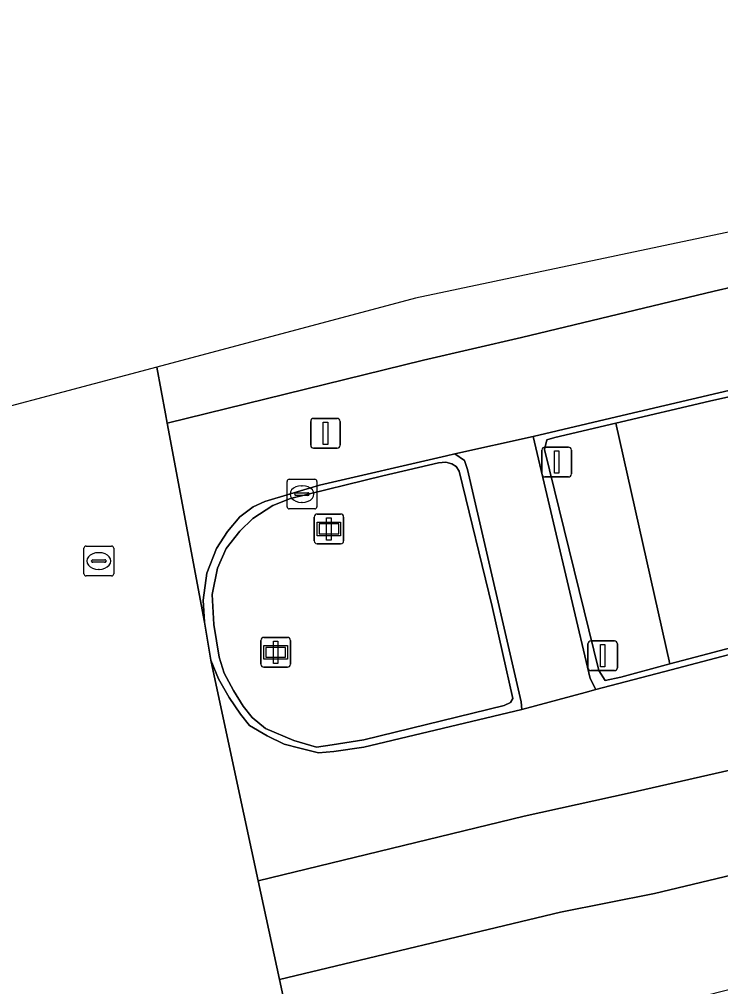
# Model space of a CAD drawing. Extents: x 162879 to 165540, y 384011 to 385181.
# Drawn here: x 164590.67 to 164614.2, y 385082.51 to 385114.95 of the extents above; entities that cross this region are included whole.
import ezdxf

# ---------------------------------------------------------------- set-up
doc = ezdxf.new("R2010")
doc.units = 0
for name, color, linetype in [('IMGEO_Berm_groen', 7, 'Continuous'), ('IMGEO_Berm_open', 7, 'Continuous'), ('IMGEO_Fietspad_open', 7, 'Continuous'), ('IMGEO_Kolk', 7, 'Continuous'), ('IMGEO_Lichtmast', 7, 'Continuous'), ('IMGEO_OVBaan_gesloten', 7, 'Continuous'), ('IMGEO_Portaal', 7, 'Continuous'), ('IMGEO_Rijbaan_regionaal_gesloten', 7, 'Continuous'), ('IMGEO_Rioolput', 7, 'Continuous'), ('IMGEO_Straatnaambord', 7, 'Continuous'), ('IMGEO_Verkeersbord', 7, 'Continuous'), ('IMGEO_Verkeerseiland_open', 7, 'Continuous'), ('IMGEO_Verkeersregelinstallatiepaal', 7, 'Continuous'), ('IMGEO_Voetpad_open', 7, 'Continuous'), ('IMGEO_Wegwijzer', 7, 'Continuous')]:
    doc.layers.add(name, color=color, linetype=linetype)

msp = doc.modelspace()

# ---------------------------------------------------------------- linework, layer by layer
at = {"layer": 'IMGEO_Berm_groen'}
msp.add_lwpolyline([(164660.015, 385112.544), (164649.692, 385110.187), (164649.307, 385110.101), (164641.138, 385108.292), (164630.405, 385105.833), (164613.823, 385102.142), (164610.676, 385101.407), (164612.497, 385093.328), (164615.42, 385094.099), (164625.762, 385096.637), (164635.861, 385098.981), (164647.109, 385101.444), (164651.019, 385102.333), (164657.272, 385103.754)], dxfattribs=at)
msp.add_lwpolyline([(164604.729, 385100.079), (164602.859, 385099.644), (164599.762, 385098.88), (164599.177, 385098.645), (164598.503, 385098.213), (164598.069, 385097.785), (164597.609, 385097.202), (164597.32, 385096.543), (164597.136, 385095.662), (164597.194, 385094.653), (164597.372, 385093.554), (164597.538, 385093.02), (164597.848, 385092.438), (164598.175, 385091.917), (164598.477, 385091.535), (164598.924, 385091.161), (164599.873, 385090.761), (164600.638, 385090.541), (164601.165, 385090.613), (164602.231, 385090.781), (164606.929, 385091.933), (164607.144, 385092.036), (164607.23, 385092.173), (164606.527, 385095.252), (164605.421, 385099.8), (164605.319, 385099.951), (164605.182, 385100.037), (164604.979, 385100.102)], close=True, dxfattribs=at)
at = {"layer": 'IMGEO_Berm_open'}
for points in [[(164615.42, 385094.099), (164612.497, 385093.328), (164610.847, 385092.891), (164610.32, 385092.77), (164610.115, 385093.11), (164608.286, 385100.521), (164608.36, 385100.848), (164608.633, 385100.93), (164610.676, 385101.407), (164613.823, 385102.142), (164630.405, 385105.833)], [(164618.475, 385103.439), (164610.511, 385101.571), (164607.909, 385100.96), (164609.818, 385092.839), (164610.011, 385092.471), (164612.542, 385093.136), (164619.852, 385095.058)]]:
    msp.add_lwpolyline(points, dxfattribs=at)
at = {"layer": 'IMGEO_Fietspad_open'}
msp.add_lwpolyline([(164607.909, 385100.96), (164605.274, 385100.373), (164605.605, 385100.15), (164605.699, 385099.85), (164606.964, 385094.38), (164607.504, 385092.057), (164607.524, 385091.801), (164609.654, 385092.375), (164610.011, 385092.471), (164609.818, 385092.839)], close=True, dxfattribs=at)
at = {"layer": 'IMGEO_Kolk'}
for p, q in [((164599.649, 385098.601), (164599.649, 385099.453)), ((164599.724, 385099.527), (164600.576, 385099.527)), ((164600.65, 385099.453), (164600.65, 385098.601)), ((164599.951, 385099.07), (164600.349, 385099.07)), ((164600.137, 385099.307), (164600.162, 385099.307)), ((164599.908, 385099.021), (164599.908, 385099.033)), ((164600.346, 385098.984), (164599.948, 385098.984)), ((164600.16, 385098.747), (164600.135, 385098.747)), ((164600.392, 385099.033), (164600.392, 385099.021)), ((164600.576, 385098.527), (164599.724, 385098.527))]:
    msp.add_line(p, q, dxfattribs=at)
for points in [[(164599.649, 385098.601), (164599.649, 385099.453)], [(164599.724, 385099.527), (164600.576, 385099.527)], [(164600.65, 385099.453), (164600.65, 385098.601)], [(164600.576, 385098.527), (164599.724, 385098.527)]]:
    msp.add_lwpolyline(points, dxfattribs=at)
for centre, radius, start, end in [((164599.726, 385099.451), 0.0765, 91.552, 178.448), ((164599.726, 385099.451), 0.0765, 91.552, 178.448), ((164600.574, 385099.451), 0.0765, 1.552, 88.448), ((164600.574, 385099.451), 0.0765, 1.552, 88.448), ((164599.948, 385099.03), 0.0403, 85.8775, 175.7526), ((164600.353, 385099.032), 0.0386, 1.7309, 96.639), ((164599.945, 385099.02), 0.0366, 178.938, 274.7102), ((164600.349, 385099.027), 0.043, 264.8664, 352.4533), ((164599.726, 385098.603), 0.0765, 181.552, 268.448), ((164599.726, 385098.603), 0.0765, 181.552, 268.448), ((164600.574, 385098.603), 0.0765, 271.552, 358.448), ((164600.574, 385098.603), 0.0765, 271.552, 358.448)]:
    msp.add_arc(centre, radius, start, end, dxfattribs=at)
for centre, major_axis, ratio, start_param, end_param in [((164600.136, 385099.027), (-0.387, 0.002), 0.722429, 4.712389, 7.853982), ((164600.161, 385099.027), (-0.39, 0.002), 0.717154, 1.570796, 4.712389)]:
    msp.add_ellipse(centre, major_axis=major_axis, ratio=ratio, start_param=start_param, end_param=end_param, dxfattribs=at)
at = {"layer": 'IMGEO_Lichtmast'}
for p, q in [((164598.873, 385094.219), (164599.663, 385094.219)), ((164599.663, 385094.219), (164598.873, 385094.219)), ((164598.773, 385093.319), (164598.773, 385094.119)), ((164598.773, 385094.119), (164598.773, 385093.319)), ((164599.763, 385094.119), (164599.763, 385093.319)), ((164599.763, 385093.319), (164599.763, 385094.119)), ((164599.663, 385093.219), (164598.873, 385093.219)), ((164598.873, 385093.219), (164599.663, 385093.219))]:
    msp.add_line(p, q, dxfattribs=at)
msp.add_lwpolyline([(164599.193, 385094.094), (164599.343, 385094.094), (164599.343, 385093.344), (164599.193, 385093.344), (164599.193, 385094.094)], dxfattribs=at)
for centre, start, end in [((164598.873, 385094.119), 90, 180), ((164598.873, 385094.119), 90, 180), ((164599.663, 385094.119), 0, 90), ((164599.663, 385094.119), 360, 90), ((164598.873, 385093.319), 180, 270), ((164598.873, 385093.319), 180, 270), ((164599.663, 385093.319), 270, 0), ((164599.663, 385093.319), 270, 0)]:
    msp.add_arc(centre, 0.1, start, end, dxfattribs=at)
at = {"layer": 'IMGEO_OVBaan_gesloten'}
msp.add_lwpolyline([(164612.311, 385081.867), (164615.044, 385082.558), (164617.099, 385083.003), (164625.32, 385084.938), (164637.467, 385087.663), (164647.874, 385090.014), (164653.471, 385091.23), (164653.342, 385091.813), (164652.659, 385094.91), (164648.733, 385094.05), (164632.02, 385090.296), (164618.201, 385087.121), (164611.981, 385085.627), (164608.824, 385085), (164599.393, 385082.742), (164601.404, 385073.395)], dxfattribs=at)
at = {"layer": 'IMGEO_Portaal'}
for p, q in [((164600.558, 385097.457), (164600.558, 385098.257)), ((164600.558, 385098.257), (164600.558, 385097.457)), ((164600.658, 385098.357), (164601.448, 385098.357)), ((164601.448, 385098.357), (164600.658, 385098.357)), ((164601.548, 385098.257), (164601.548, 385097.457)), ((164601.548, 385097.457), (164601.548, 385098.257)), ((164601.448, 385097.357), (164600.658, 385097.357)), ((164600.658, 385097.357), (164601.448, 385097.357))]:
    msp.add_line(p, q, dxfattribs=at)
msp.add_lwpolyline([(164600.978, 385098.232), (164601.128, 385098.232), (164601.128, 385097.482), (164600.978, 385097.482), (164600.978, 385098.232)], dxfattribs=at)
for centre, start, end in [((164600.658, 385098.257), 90, 180), ((164600.658, 385098.257), 90, 180), ((164601.448, 385098.257), 0, 90), ((164601.448, 385098.257), 360, 90), ((164600.658, 385097.457), 180, 270), ((164600.658, 385097.457), 180, 270), ((164601.448, 385097.457), 270, 0), ((164601.448, 385097.457), 270, 0)]:
    msp.add_arc(centre, 0.1, start, end, dxfattribs=at)
at = {"layer": 'IMGEO_Rijbaan_regionaal_gesloten'}
for points in [[(164595.276, 385103.286), (164595.569, 385101.717), (164595.628, 385101.401), (164604.23, 385103.515), (164607.516, 385104.278), (164613.976, 385105.833), (164624.208, 385108.179), (164624.738, 385108.454), (164643.68, 385112.905), (164648.455, 385113.96), (164648.236, 385114.95), (164621.715, 385109.349), (164603.958, 385105.599)], [(164652.659, 385094.91), (164651.941, 385098.163), (164634.419, 385094.293), (164611.165, 385089.006), (164607.602, 385088.223), (164598.68, 385086.055), (164599.393, 385082.742), (164608.824, 385085), (164611.981, 385085.627), (164618.201, 385087.121), (164632.02, 385090.296), (164648.733, 385094.05)]]:
    msp.add_lwpolyline(points, close=True, dxfattribs=at)
for points in [[(164624.208, 385108.179), (164613.976, 385105.833), (164607.516, 385104.278), (164604.23, 385103.515), (164595.628, 385101.401), (164596.876, 385094.73), (164596.83, 385095.465), (164596.953, 385096.375), (164597.283, 385097.206), (164597.656, 385097.767), (164598.069, 385098.26), (164598.511, 385098.6), (164598.9, 385098.781), (164600.735, 385099.33), (164605.002, 385100.31), (164605.274, 385100.373), (164607.909, 385100.96), (164610.511, 385101.571), (164618.475, 385103.439)], [(164574.001, 385072.706), (164593.169, 385077.289), (164593.632, 385077.238), (164594.043, 385076.842), (164594.121, 385076.499), (164601.404, 385073.395), (164599.393, 385082.742), (164598.68, 385086.055), (164597.975, 385089.333), (164597.087, 385093.461), (164596.876, 385094.73), (164595.628, 385101.401), (164595.569, 385101.717), (164595.276, 385103.286), (164586.696, 385101)], [(164619.852, 385095.058), (164612.542, 385093.136), (164610.011, 385092.471), (164609.654, 385092.375), (164607.524, 385091.801), (164602.222, 385090.542), (164601.215, 385090.392), (164600.699, 385090.343), (164600.076, 385090.5), (164599.549, 385090.642), (164598.982, 385090.917), (164598.391, 385091.264), (164598.084, 385091.643), (164597.703, 385092.199), (164597.347, 385092.827), (164597.087, 385093.461), (164597.975, 385089.333), (164598.68, 385086.055), (164607.602, 385088.223), (164611.165, 385089.006), (164634.419, 385094.293)]]:
    msp.add_lwpolyline(points, dxfattribs=at)
at = {"layer": 'IMGEO_Rioolput'}
for p, q in [((164592.833, 385096.356), (164592.833, 385097.208)), ((164592.908, 385097.282), (164593.76, 385097.282)), ((164593.834, 385097.208), (164593.834, 385096.356)), ((164593.135, 385096.825), (164593.533, 385096.825)), ((164593.321, 385097.062), (164593.346, 385097.062)), ((164593.092, 385096.776), (164593.092, 385096.788)), ((164593.53, 385096.739), (164593.132, 385096.739)), ((164593.344, 385096.502), (164593.319, 385096.502)), ((164593.576, 385096.788), (164593.576, 385096.776)), ((164593.76, 385096.282), (164592.908, 385096.282))]:
    msp.add_line(p, q, dxfattribs=at)
for points in [[(164592.833, 385096.356), (164592.833, 385097.208)], [(164592.908, 385097.282), (164593.76, 385097.282)], [(164593.834, 385097.208), (164593.834, 385096.356)], [(164593.76, 385096.282), (164592.908, 385096.282)]]:
    msp.add_lwpolyline(points, dxfattribs=at)
for centre, radius, start, end in [((164592.91, 385097.206), 0.0765, 91.552, 178.448), ((164592.91, 385097.206), 0.0765, 91.552, 178.448), ((164593.758, 385097.206), 0.0765, 1.552, 88.448), ((164593.758, 385097.206), 0.0765, 1.552, 88.448), ((164593.132, 385096.785), 0.0403, 85.8775, 175.7526), ((164593.537, 385096.787), 0.0386, 1.7309, 96.639), ((164593.129, 385096.775), 0.0366, 178.938, 274.7102), ((164593.533, 385096.782), 0.043, 264.8664, 352.4533), ((164592.91, 385096.358), 0.0765, 181.552, 268.448), ((164592.91, 385096.358), 0.0765, 181.552, 268.448), ((164593.758, 385096.358), 0.0765, 271.552, 358.448), ((164593.758, 385096.358), 0.0765, 271.552, 358.448)]:
    msp.add_arc(centre, radius, start, end, dxfattribs=at)
for centre, major_axis, ratio, start_param, end_param in [((164593.32, 385096.782), (-0.387, 0.002), 0.722429, 4.712389, 7.853982), ((164593.345, 385096.782), (-0.39, 0.002), 0.717154, 1.570796, 4.712389)]:
    msp.add_ellipse(centre, major_axis=major_axis, ratio=ratio, start_param=start_param, end_param=end_param, dxfattribs=at)
at = {"layer": 'IMGEO_Straatnaambord'}
for p, q in [((164598.873, 385094.219), (164599.663, 385094.219)), ((164599.663, 385094.219), (164598.873, 385094.219)), ((164598.773, 385093.319), (164598.773, 385094.119)), ((164598.773, 385094.119), (164598.773, 385093.319)), ((164599.763, 385094.119), (164599.763, 385093.319)), ((164599.763, 385093.319), (164599.763, 385094.119)), ((164599.663, 385093.219), (164598.873, 385093.219)), ((164598.873, 385093.219), (164599.663, 385093.219))]:
    msp.add_line(p, q, dxfattribs=at)
for points in [[(164598.874, 385093.951), (164599.662, 385093.951), (164599.662, 385093.487), (164598.874, 385093.487), (164598.874, 385093.951)], [(164598.939, 385093.886), (164598.939, 385093.552), (164599.597, 385093.552), (164599.597, 385093.886), (164598.939, 385093.886)]]:
    msp.add_lwpolyline(points, dxfattribs=at)
for centre, start, end in [((164598.873, 385094.119), 90, 180), ((164598.873, 385094.119), 90, 180), ((164599.663, 385094.119), 0, 90), ((164599.663, 385094.119), 360, 90), ((164598.873, 385093.319), 180, 270), ((164598.873, 385093.319), 180, 270), ((164599.663, 385093.319), 270, 0), ((164599.663, 385093.319), 270, 0)]:
    msp.add_arc(centre, 0.1, start, end, dxfattribs=at)
at = {"layer": 'IMGEO_Verkeersbord'}
for p, q in [((164600.558, 385097.457), (164600.558, 385098.257)), ((164600.558, 385098.257), (164600.558, 385097.457)), ((164600.658, 385098.357), (164601.448, 385098.357)), ((164601.448, 385098.357), (164600.658, 385098.357)), ((164601.548, 385098.257), (164601.548, 385097.457)), ((164601.548, 385097.457), (164601.548, 385098.257)), ((164601.448, 385097.357), (164600.658, 385097.357)), ((164600.658, 385097.357), (164601.448, 385097.357))]:
    msp.add_line(p, q, dxfattribs=at)
for points in [[(164600.659, 385098.089), (164601.447, 385098.089), (164601.447, 385097.625), (164600.659, 385097.625), (164600.659, 385098.089)], [(164600.724, 385098.024), (164600.724, 385097.69), (164601.382, 385097.69), (164601.382, 385098.024), (164600.724, 385098.024)]]:
    msp.add_lwpolyline(points, dxfattribs=at)
for centre, start, end in [((164600.658, 385098.257), 90, 180), ((164600.658, 385098.257), 90, 180), ((164601.448, 385098.257), 0, 90), ((164601.448, 385098.257), 360, 90), ((164600.658, 385097.457), 180, 270), ((164600.658, 385097.457), 180, 270), ((164601.448, 385097.457), 270, 0), ((164601.448, 385097.457), 270, 0)]:
    msp.add_arc(centre, 0.1, start, end, dxfattribs=at)
at = {"layer": 'IMGEO_Verkeerseiland_open'}
for points in [[(164605.274, 385100.373), (164605.002, 385100.31), (164600.735, 385099.33), (164598.9, 385098.781), (164598.511, 385098.6), (164598.069, 385098.26), (164597.656, 385097.767), (164597.283, 385097.206), (164596.953, 385096.375), (164596.83, 385095.465), (164596.876, 385094.73), (164597.087, 385093.461), (164597.347, 385092.827), (164597.703, 385092.199), (164598.084, 385091.643), (164598.391, 385091.264), (164598.982, 385090.917), (164599.549, 385090.642), (164600.076, 385090.5), (164600.699, 385090.343), (164601.215, 385090.392), (164602.222, 385090.542), (164607.524, 385091.801), (164607.504, 385092.057), (164606.964, 385094.38), (164605.699, 385099.85), (164605.605, 385100.15)], [(164604.729, 385100.079), (164604.979, 385100.102), (164605.182, 385100.037), (164605.319, 385099.951), (164605.421, 385099.8), (164606.527, 385095.252), (164607.23, 385092.173), (164607.144, 385092.036), (164606.929, 385091.933), (164602.231, 385090.781), (164601.165, 385090.613), (164600.638, 385090.541), (164599.873, 385090.761), (164598.924, 385091.161), (164598.477, 385091.535), (164598.175, 385091.917), (164597.848, 385092.438), (164597.538, 385093.02), (164597.372, 385093.554), (164597.194, 385094.653), (164597.136, 385095.662), (164597.32, 385096.543), (164597.609, 385097.202), (164598.069, 385097.785), (164598.503, 385098.213), (164599.177, 385098.645), (164599.762, 385098.88), (164602.859, 385099.644)]]:
    msp.add_lwpolyline(points, close=True, dxfattribs=at)
at = {"layer": 'IMGEO_Verkeersregelinstallatiepaal'}
for p, q in [((164600.442, 385100.665), (164600.442, 385101.465)), ((164600.442, 385101.465), (164600.442, 385100.665)), ((164600.542, 385101.565), (164601.332, 385101.565)), ((164601.332, 385101.565), (164600.542, 385101.565)), ((164601.432, 385101.465), (164601.432, 385100.665)), ((164601.432, 385100.665), (164601.432, 385101.465)), ((164601.332, 385100.565), (164600.542, 385100.565)), ((164600.542, 385100.565), (164601.332, 385100.565)), ((164608.2, 385099.702), (164608.2, 385100.502)), ((164608.2, 385100.502), (164608.2, 385099.702)), ((164608.3, 385100.602), (164609.09, 385100.602)), ((164609.09, 385100.602), (164608.3, 385100.602)), ((164609.19, 385100.502), (164609.19, 385099.702)), ((164609.19, 385099.702), (164609.19, 385100.502)), ((164609.09, 385099.602), (164608.3, 385099.602)), ((164608.3, 385099.602), (164609.09, 385099.602)), ((164609.744, 385093.204), (164609.744, 385094.004)), ((164609.744, 385094.004), (164609.744, 385093.204)), ((164609.844, 385094.104), (164610.634, 385094.104)), ((164610.634, 385094.104), (164609.844, 385094.104)), ((164610.734, 385094.004), (164610.734, 385093.204)), ((164610.734, 385093.204), (164610.734, 385094.004)), ((164610.634, 385093.104), (164609.844, 385093.104)), ((164609.844, 385093.104), (164610.634, 385093.104))]:
    msp.add_line(p, q, dxfattribs=at)
for points in [[(164600.862, 385101.44), (164601.012, 385101.44), (164601.012, 385100.69), (164600.862, 385100.69), (164600.862, 385101.44)], [(164608.62, 385100.477), (164608.77, 385100.477), (164608.77, 385099.727), (164608.62, 385099.727), (164608.62, 385100.477)], [(164610.164, 385093.979), (164610.314, 385093.979), (164610.314, 385093.229), (164610.164, 385093.229), (164610.164, 385093.979)]]:
    msp.add_lwpolyline(points, dxfattribs=at)
for centre, start, end in [((164600.542, 385101.465), 90, 180), ((164600.542, 385101.465), 90, 180), ((164601.332, 385101.465), 0, 90), ((164601.332, 385101.465), 360, 90), ((164600.542, 385100.665), 180, 270), ((164600.542, 385100.665), 180, 270), ((164601.332, 385100.665), 270, 0), ((164601.332, 385100.665), 270, 0), ((164608.3, 385100.502), 90, 180), ((164608.3, 385100.502), 90, 180), ((164609.09, 385100.502), 0, 90), ((164609.09, 385100.502), 360, 90), ((164608.3, 385099.702), 180, 270), ((164608.3, 385099.702), 180, 270), ((164609.09, 385099.702), 270, 0), ((164609.09, 385099.702), 270, 0), ((164609.844, 385094.004), 90, 180), ((164609.844, 385094.004), 90, 180), ((164610.634, 385094.004), 0, 90), ((164610.634, 385094.004), 360, 90), ((164609.844, 385093.204), 180, 270), ((164609.844, 385093.204), 180, 270), ((164610.634, 385093.204), 270, 0), ((164610.634, 385093.204), 270, 0)]:
    msp.add_arc(centre, 0.1, start, end, dxfattribs=at)
at = {"layer": 'IMGEO_Voetpad_open'}
msp.add_lwpolyline([(164610.676, 385101.407), (164608.633, 385100.93), (164608.36, 385100.848), (164608.286, 385100.521), (164610.115, 385093.11), (164610.32, 385092.77), (164610.847, 385092.891), (164612.497, 385093.328)], close=True, dxfattribs=at)
at = {"layer": 'IMGEO_Wegwijzer'}
for p, q in [((164598.873, 385094.219), (164599.663, 385094.219)), ((164599.663, 385094.219), (164598.873, 385094.219)), ((164598.773, 385093.319), (164598.773, 385094.119)), ((164598.773, 385094.119), (164598.773, 385093.319)), ((164599.763, 385094.119), (164599.763, 385093.319)), ((164599.763, 385093.319), (164599.763, 385094.119)), ((164599.663, 385093.219), (164598.873, 385093.219)), ((164598.873, 385093.219), (164599.663, 385093.219))]:
    msp.add_line(p, q, dxfattribs=at)
for points in [[(164598.874, 385093.951), (164599.662, 385093.951), (164599.662, 385093.487), (164598.874, 385093.487), (164598.874, 385093.951)], [(164598.939, 385093.886), (164598.939, 385093.552), (164599.597, 385093.552), (164599.597, 385093.886), (164598.939, 385093.886)]]:
    msp.add_lwpolyline(points, dxfattribs=at)
for centre, start, end in [((164598.873, 385094.119), 90, 180), ((164598.873, 385094.119), 90, 180), ((164599.663, 385094.119), 0, 90), ((164599.663, 385094.119), 360, 90), ((164598.873, 385093.319), 180, 270), ((164598.873, 385093.319), 180, 270), ((164599.663, 385093.319), 270, 0), ((164599.663, 385093.319), 270, 0)]:
    msp.add_arc(centre, 0.1, start, end, dxfattribs=at)

doc.saveas('drawing.dxf')
